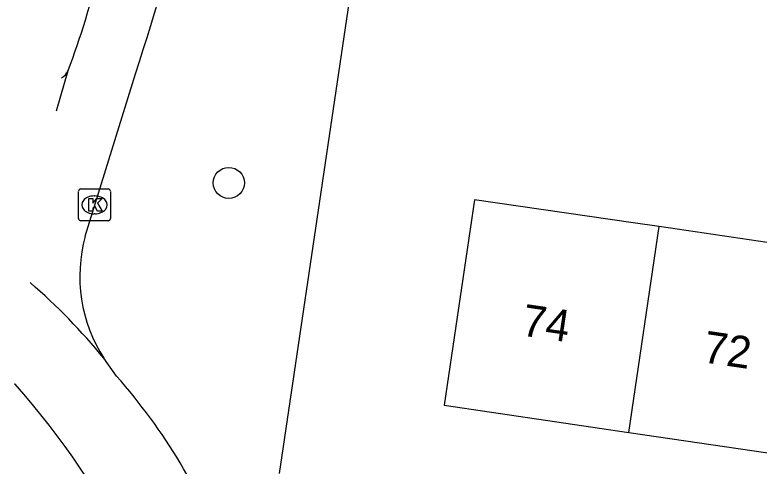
# Model space of a CAD drawing. Extents: x 163686 to 164493, y 382719 to 383870.
# Drawn here: x 163715.09 to 163738.48, y 382980.43 to 382994.62 of the extents above; entities that cross this region are included whole.
import ezdxf

# ---------------------------------------------------------------- set-up
doc = ezdxf.new("R2010")
doc.units = 0
for name, color, linetype in [('IMGEO_Boom', 7, 'Continuous'), ('IMGEO_Fietspad_gesloten', 7, 'Continuous'), ('IMGEO_Fietspad_open', 7, 'Continuous'), ('IMGEO_Kolk', 7, 'Continuous'), ('IMGEO_Pand', 7, 'Continuous'), ('IMGEO_Pand_nummerreeks', 7, 'Continuous'), ('IMGEO_Voetpad_open', 7, 'Continuous')]:
    doc.layers.add(name, color=color, linetype=linetype)

msp = doc.modelspace()

# ---------------------------------------------------------------- linework, layer by layer
at = {"layer": 'IMGEO_Boom'}
msp.add_circle((163721.812, 382989.333), 0.489, dxfattribs=at)
at = {"layer": 'IMGEO_Fietspad_gesloten'}
msp.add_lwpolyline([(163718.285, 382983.257), (163717.885, 382983.818)], dxfattribs=at)
for centre, radius, start, end in [((163702.624, 382971.364), 19.689, 48.8709, 48.8822), ((163702.406, 382971.08), 20.046, 39.4519, 48.9342), ((163704.408, 382971.011), 18.508, 20.4407, 41.4256), ((163699.137, 382967.981), 21.917, 43.2721, 43.3003), ((163696.796, 382966.69), 24.515, 10.5076, 41.7171)]:
    msp.add_arc(centre, radius, start, end, dxfattribs=at)
at = {"layer": 'IMGEO_Fietspad_open'}
for points in [[(163716.394, 382991.603), (163716.759, 382992.868)], [(163717.296, 382987.654), (163718.881, 382992.768)]]:
    msp.add_lwpolyline(points, dxfattribs=at)
for centre, radius, start, end in [((163649.759, 383015.512), 72.767, 341.78674, 351.81271), ((163692.868, 383001.964), 25.564, 339.156, 346.6763), ((163721.913, 382986.4), 4.784, 164.8006, 212.6581)]:
    msp.add_arc(centre, radius, start, end, dxfattribs=at)
at = {"layer": 'IMGEO_Kolk'}
for p, q in [((163717.164, 382989.142), (163718.016, 382989.142)), ((163717.089, 382988.216), (163717.089, 382989.068)), ((163717.577, 382988.922), (163717.602, 382988.922)), ((163718.09, 382989.068), (163718.09, 382988.216)), ((163718.016, 382988.142), (163717.164, 382988.142)), ((163717.6, 382988.362), (163717.575, 382988.362))]:
    msp.add_line(p, q, dxfattribs=at)
for points in [[(163717.164, 382989.142), (163718.016, 382989.142)], [(163717.089, 382988.216), (163717.089, 382989.068)], [(163718.09, 382989.068), (163718.09, 382988.216)], [(163717.41, 382988.842), (163717.533, 382988.842), (163717.533, 382988.691), (163717.663, 382988.842), (163717.827, 382988.842), (163717.681, 382988.691), (163717.834, 382988.442), (163717.682, 382988.442), (163717.597, 382988.606), (163717.533, 382988.539), (163717.533, 382988.442), (163717.41, 382988.442), (163717.41, 382988.842)], [(163718.016, 382988.142), (163717.164, 382988.142)]]:
    msp.add_lwpolyline(points, dxfattribs=at)
for centre, start, end in [((163717.166, 382989.066), 91.552, 178.448), ((163717.166, 382989.066), 91.552, 178.448), ((163718.014, 382989.066), 1.552, 88.448), ((163718.014, 382989.066), 1.552, 88.448), ((163717.166, 382988.218), 181.552, 268.448), ((163717.166, 382988.218), 181.552, 268.448), ((163718.014, 382988.218), 271.552, 358.448), ((163718.014, 382988.218), 271.552, 358.448)]:
    msp.add_arc(centre, 0.0765, start, end, dxfattribs=at)
for centre, major_axis, ratio, start_param, end_param in [((163717.576, 382988.642), (-0.387, 0.002), 0.722429, 4.712389, 7.853982), ((163717.601, 382988.642), (-0.39, 0.002), 0.717154, 1.570796, 4.712389)]:
    msp.add_ellipse(centre, major_axis=major_axis, ratio=ratio, start_param=start_param, end_param=end_param, dxfattribs=at)
at = {"layer": 'IMGEO_Pand'}
for points in [[(163735.346, 382987.959), (163734.527, 382988.08), (163729.534, 382988.798), (163728.581, 382982.346), (163734.389, 382981.488)], [(163734.389, 382981.488), (163735.346, 382987.959)], [(163741.006, 382987.12), (163735.346, 382987.959)], [(163734.389, 382981.488), (163740.049, 382980.653)]]:
    msp.add_lwpolyline(points, dxfattribs=at)
at = {"layer": 'IMGEO_Voetpad_open'}
msp.add_lwpolyline([(163727.982, 383011.168), (163727.937, 383010.862), (163723.4, 382980.199)], dxfattribs=at)
msp.add_arc((163716.321, 382993.054), 0.476, 299.03, 336.9956, dxfattribs=at)

# ---------------------------------------------------------------- texts
at = {"layer": 'IMGEO_Pand_nummerreeks'}
for s, p in [('74', (163730.983, 382984.539)), ('72', (163736.683, 382983.698))]:
    msp.add_text(s, height=1, rotation=351.5998, dxfattribs=at).set_placement(p)

doc.saveas('drawing.dxf')
